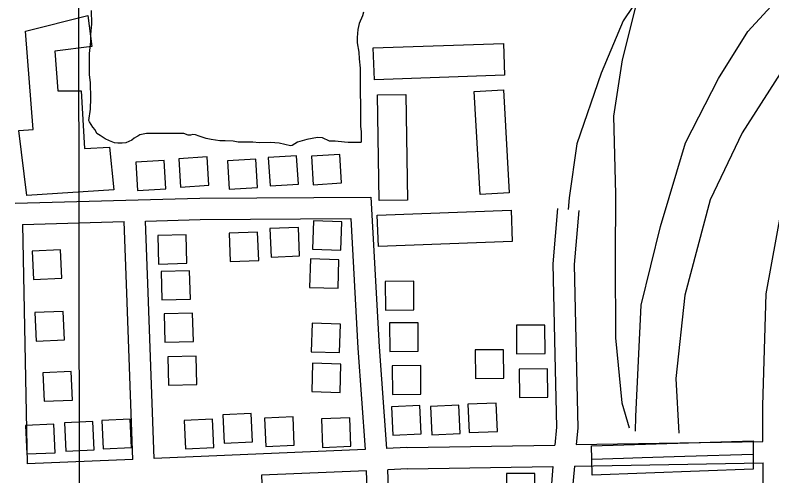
# Model space of a CAD drawing. Extents: x 3313447 to 3351316, y 703786 to 729172.
# Drawn here: x 3328006 to 3329072, y 710910 to 711558 of the extents above; entities that cross this region are included whole.
import ezdxf

# ---------------------------------------------------------------- set-up
doc = ezdxf.new("R2010")
doc.units = 0
for name, color, linetype in [('V-BLDG-OTLN', 7, 'Continuous'), ('V-BRDG-OTLN', 7, 'Continuous'), ('V-GRID-MAJR', 7, 'Continuous'), ('V-ROAD-CNTR', 7, 'Continuous'), ('V-SITE-VEGE', 7, 'Continuous')]:
    doc.layers.add(name, color=color, linetype=linetype)

msp = doc.modelspace()

# ---------------------------------------------------------------- linework, layer by layer
at = {"layer": 'V-BLDG-OTLN'}
for points in [[(3328022.5, 711304.2), (3328011.4, 711395.6), (3328031.5, 711397.3), (3328020.5, 711535.6), (3328108.5, 711557.7), (3328114.1, 711513.9), (3328061.9, 711507.1), (3328066.1, 711451.4), (3328098.9, 711451.7), (3328103.7, 711370.5), (3328138.8, 711372.1), (3328144.9, 711312.2)], [(3328695.4, 711473.4), (3328512, 711467), (3328510.4, 711511.9), (3328693.8, 711518.2)], [(3328660.9, 711305.7), (3328652.8, 711450.4), (3328693.7, 711452.8), (3328701.8, 711308)], [(3328556.4, 711446.3), (3328558.7, 711297.8), (3328518.7, 711297.2), (3328516.3, 711445.7)], [(3328239.1, 711316.1), (3328279, 711318.6), (3328276.5, 711358.5), (3328236.6, 711356)], [(3328365.1, 711317.7), (3328405, 711320.3), (3328402.5, 711360.2), (3328362.6, 711357.7)], [(3328425.8, 711319.4), (3328465.7, 711321.9), (3328463.2, 711361.9), (3328423.3, 711359.4)], [(3328178.5, 711311.3), (3328218.4, 711313.8), (3328215.9, 711353.7), (3328175.9, 711351.2)], [(3328307.6, 711313.2), (3328347.5, 711315.7), (3328345, 711355.6), (3328305, 711353.1)], [(3328706.2, 711239.6), (3328517.9, 711232.5), (3328516.2, 711276.6), (3328704.5, 711283.7)], [(3328465, 711227.4), (3328466.2, 711267.4), (3328426.2, 711268.7), (3328425, 711228.7)], [(3328347.5, 711252.8), (3328307.5, 711251.2), (3328309.1, 711211.2), (3328349.1, 711212.8)], [(3328405, 711259.2), (3328365, 711257.6), (3328366.6, 711217.6), (3328406.6, 711219.2)], [(3328206.9, 711247.8), (3328208, 711207.8), (3328247.9, 711208.9), (3328246.8, 711248.9)], [(3328030.2, 711226.1), (3328031.9, 711186.2), (3328071.9, 711187.9), (3328070.1, 711227.9)], [(3328460.9, 711173.8), (3328462.1, 711213.7), (3328422.2, 711215), (3328420.9, 711175)], [(3328211.8, 711197.3), (3328212.9, 711157.4), (3328252.9, 711158.4), (3328251.8, 711198.4)], [(3328527.4, 711183.1), (3328527.8, 711143.1), (3328567.8, 711143.5), (3328567.4, 711183.5)], [(3328033.7, 711139.5), (3328035.5, 711099.5), (3328075.4, 711101.3), (3328073.7, 711141.2)], [(3328216, 711137.7), (3328217.1, 711097.7), (3328257.1, 711098.8), (3328256, 711138.8)], [(3328463.1, 711083.3), (3328464.3, 711123.3), (3328424.4, 711124.5), (3328423.1, 711084.5)], [(3328533.5, 711124.9), (3328533.9, 711084.9), (3328573.9, 711085.3), (3328573.5, 711125.3)], [(3328752.4, 711082), (3328752, 711122), (3328712, 711121.6), (3328712.4, 711081.6)], [(3328653.8, 711086.9), (3328654.3, 711046.9), (3328694.3, 711047.3), (3328693.8, 711087.3)], [(3328221.1, 711077.2), (3328222.1, 711037.2), (3328262.1, 711038.3), (3328261, 711078.3)], [(3328463.8, 711027.1), (3328465, 711067.1), (3328425, 711068.4), (3328423.8, 711028.4)], [(3328537.3, 711064.5), (3328537.7, 711024.5), (3328577.7, 711024.9), (3328577.3, 711064.9)], [(3328756.4, 711020.5), (3328755.9, 711060.5), (3328715.9, 711060.1), (3328716.4, 711020.1)], [(3328045.2, 711054.6), (3328046.9, 711014.7), (3328086.9, 711016.4), (3328085.1, 711056.4)], [(3328538.1, 710967), (3328578.1, 710968.8), (3328576.3, 711008.7), (3328536.4, 711007)], [(3328592.8, 710967.5), (3328632.8, 710969.3), (3328631, 711009.2), (3328591.1, 711007.5)], [(3328645.4, 710970.6), (3328685.3, 710972.3), (3328683.6, 711012.3), (3328643.6, 711010.5)], [(3328300.3, 710955.9), (3328340.2, 710957.6), (3328338.5, 710997.6), (3328298.5, 710995.8)], [(3328077.5, 710944.6), (3328117.4, 710946.4), (3328115.7, 710986.3), (3328075.7, 710984.6)], [(3328129.9, 710947.9), (3328169.8, 710949.7), (3328168.1, 710989.7), (3328128.1, 710987.9)], [(3328245.8, 710947.9), (3328285.8, 710949.7), (3328284.1, 710989.6), (3328244.1, 710987.9)], [(3328359.3, 710951.2), (3328399.2, 710952.9), (3328397.5, 710992.9), (3328357.5, 710991.1)], [(3328439.1, 710949.9), (3328479.1, 710951.6), (3328477.3, 710991.6), (3328437.4, 710989.8)], [(3328022.4, 710940.6), (3328062.4, 710942.4), (3328060.7, 710982.3), (3328020.7, 710980.6)], [(3328738.4, 710873.3), (3328738, 710913.3), (3328698, 710912.9), (3328698.4, 710872.9)]]:
    msp.add_lwpolyline(points, close=True, dxfattribs=at)
at = {"layer": 'V-BRDG-OTLN'}
msp.add_lwpolyline([(3329045.8, 710919.1), (3328818.7, 710911), (3328818.3, 710932.7), (3328817.8, 710952.2), (3329045.4, 710958.9), (3329045.6, 710940)], close=True, dxfattribs=at)
msp.add_lwpolyline([(3329045.6, 710940), (3328949.4, 710936.9), (3328889.1, 710935), (3328862.8, 710934.2), (3328818.3, 710932.7)], dxfattribs=at)
at = {"layer": 'V-GRID-MAJR'}
msp.add_line((3328098.9, 709181.3), (3328090.9, 715239.9), dxfattribs=at)
at = {"layer": 'V-ROAD-CNTR'}
for points in [[(3330037.1, 711920.8), (3329868.2, 711936.9), (3329707.1, 711946.9), (3329585.9, 711934.1), (3329494.1, 711923.7), (3329410, 711913.9), (3329305.8, 711893.4), (3329225, 711868.4), (3329175.9, 711844.2), (3329120.5, 711815.3), (3329068.6, 711783.4), (3329022.4, 711745), (3328968.5, 711694.7), (3328913.9, 711626.7), (3328862.7, 711549.9), (3328831.6, 711476.3), (3328797.2, 711376.8), (3328786.6, 711300.8), (3328785.1, 711284.5)], [(3328880, 710972.5), (3328880.4, 710993.4), (3328887.8, 711149.9), (3328915.1, 711260.4), (3328950.3, 711378.2), (3328996.6, 711469), (3329038, 711534.9), (3329103.3, 711606.1), (3329170.4, 711676.4), (3329246, 711736), (3329315.3, 711785.2), (3329396.7, 711828.9), (3329476.2, 711858.5), (3329555.2, 711885.6), (3329653.8, 711904.7), (3329759.7, 711920.3), (3329868, 711920.4), (3330053.9, 711920.9), (3330137.3, 711922.8)], [(3330137.2, 711869.7), (3329915.5, 711861.2), (3329719, 711859.8), (3329653.1, 711855.2), (3329583.7, 711844.2), (3329492.6, 711811.6), (3329407.7, 711775.6), (3329327.8, 711727.5), (3329225.4, 711647), (3329114.4, 711524.2), (3329030.2, 711392.6), (3328985.2, 711298.1), (3328949.4, 711163.9), (3328936.7, 711046.9), (3328940.8, 710969.8)], [(3329059.4, 710958.2), (3329059.3, 711009), (3329064, 711165.7), (3329085.8, 711286.4), (3329121.2, 711383.3), (3329187.7, 711519.2), (3329282.9, 711623.8), (3329384, 711702.9), (3329478.1, 711752.2), (3329561, 711767.2), (3329661.8, 711754.1), (3329725.7, 711731.3), (3329784.1, 711692), (3329830.9, 711650.4), (3329858.6, 711623.6), (3329920, 711577.5)], [(3328882.4, 711579.5), (3328860.9, 711494.9), (3328848.7, 711415.8), (3328851.9, 711306.1), (3328851.2, 711214.7), (3328851.7, 711103.8), (3328860.7, 711012.6), (3328870.7, 710977.2)], [(3328006.1, 711293.3), (3328266.3, 711300.4), (3328507.2, 711301.9), (3328518.6, 711091.3), (3328529.3, 710948.4)], [(3328770.2, 711285.8), (3328763.2, 711208.3), (3328766.2, 711080), (3328768.4, 710978.1), (3328766.2, 710953.2)], [(3328800.1, 711283.1), (3328793.3, 711207.3), (3328796.2, 711080.7), (3328798.4, 710977.1), (3328796.4, 710953.7)], [(3328189.7, 711268.3), (3328266.8, 711270.4), (3328478.8, 711271.7), (3328488.7, 711089.4), (3328499.3, 710947.1)], [(3328016.5, 711263.5), (3328159.7, 711267.5)], [(3328016.5, 711263.5), (3328022.9, 710926.6)], [(3328171.7, 710933), (3328163.4, 711166.8), (3328159.7, 711267.5)], [(3328201.7, 710934.3), (3328193.4, 711167.9), (3328189.7, 711268.3)], [(3328558.3, 710949.6), (3328766.2, 710953.2)], [(3328796.4, 710953.7), (3329059.4, 710958.2)], [(3328499.3, 710947.1), (3328201.7, 710934.3)], [(3328557.6, 710949.6), (3328529.3, 710948.4)], [(3328171.7, 710933), (3328022.9, 710926.6)], [(3328558.8, 710919.6), (3328531, 710918.4)], [(3328558.8, 710919.6), (3328763.6, 710923.1)], [(3328763.6, 710923.1), (3328759.9, 710880.2), (3328753.1, 710748.7), (3328762, 710547.6), (3328769.3, 710328.9), (3328786.7, 710183)], [(3328793.8, 710923.6), (3328789.8, 710878.1), (3328783.1, 710748.6), (3328792, 710548.7), (3328799.2, 710331.2), (3328816.8, 710183.9)], [(3328793.8, 710923.6), (3329059.5, 710928.2)], [(3329071.4, 710193.9), (3329066.4, 710248.1), (3329057.1, 710489.4), (3329052.3, 710654.2), (3329059.7, 710832), (3329059.5, 710928.2)], [(3328501, 710917.1), (3328352.9, 710910.8)], [(3328352.9, 710910.8), (3328382.6, 710169.4)], [(3328521, 710174.8), (3328520.2, 710407.3), (3328501, 710917.1)], [(3328551, 710175.7), (3328550.2, 710408), (3328531, 710918.4)]]:
    msp.add_lwpolyline(points, dxfattribs=at)
at = {"layer": 'V-SITE-VEGE'}
msp.add_lwpolyline([(3328496.9, 711562.2), (3328495.2, 711556.9), (3328490.6, 711546.4), (3328488.6, 711537.9), (3328488, 711526.7), (3328488, 711518.9), (3328490, 711505.8), (3328490.6, 711496.6), (3328492, 711483.5), (3328492, 711446.2), (3328492.7, 711434.4), (3328492.7, 711401.6), (3328493.4, 711393.7), (3328493.4, 711382.6), (3328493.4, 711379.3), (3328492.7, 711378.7), (3328485.5, 711378.7), (3328475, 711378.7), (3328469.8, 711379.3), (3328456.7, 711380.6), (3328448.8, 711380.6), (3328439, 711385.2), (3328431.8, 711385.8), (3328416.7, 711383.2), (3328403.6, 711379.2), (3328396.4, 711374.6), (3328393.8, 711374), (3328378.1, 711377.9), (3328365.6, 711378.6), (3328349.9, 711378.5), (3328340.7, 711379.2), (3328320.4, 711379.2), (3328313.2, 711380.5), (3328302.1, 711381.1), (3328294.2, 711381.1), (3328282.4, 711383.1), (3328275.2, 711384.4), (3328265.4, 711387.6), (3328260.1, 711389.6), (3328256.2, 711390.2), (3328252.9, 711388.9), (3328249.6, 711388.9), (3328243.7, 711391.5), (3328237.8, 711391.5), (3328227.4, 711391.5), (3328222.8, 711391.5), (3328215.6, 711391.5), (3328211.6, 711391.5), (3328203.8, 711391.5), (3328197.2, 711391.5), (3328191.3, 711391.5), (3328184.1, 711390.2), (3328181.5, 711389.5), (3328178.9, 711387.5), (3328176.9, 711386.9), (3328173.6, 711384.9), (3328170.4, 711382.3), (3328161.8, 711378.4), (3328156.6, 711377.7), (3328150.7, 711377.7), (3328146.1, 711378.3), (3328138.9, 711381), (3328133, 711384.2), (3328125.8, 711388.8), (3328121.2, 711391.4), (3328118.6, 711396.7), (3328115.3, 711400.6), (3328110.7, 711407.8), (3328110.1, 711409.8), (3328112, 711425.5), (3328112.6, 711441.2), (3328112, 711462.8), (3328110.6, 711474.6), (3328110.6, 711504.1), (3328111.9, 711512.6), (3328112.6, 711521.1), (3328112.6, 711531), (3328113.9, 711546), (3328113.8, 711564.4)], dxfattribs=at)

doc.saveas('drawing.dxf')
